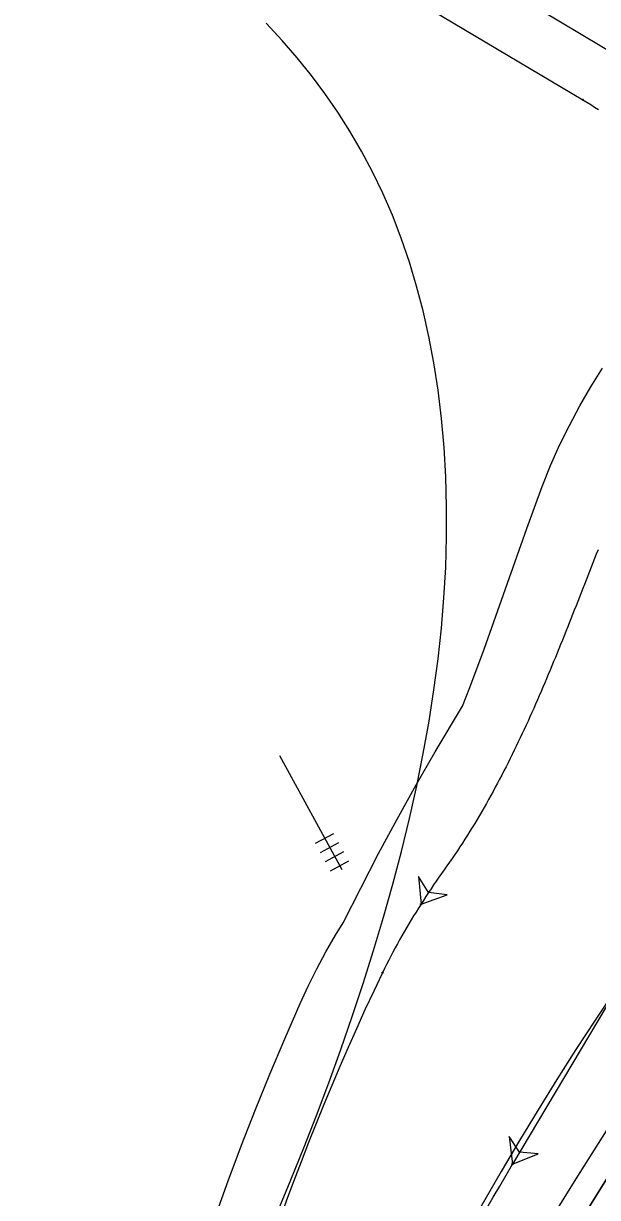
# Model space of a CAD drawing. Extents: x 973688 to 979179, y 703586 to 707602.
# Drawn here: x 978476 to 978517.4, y 703894.4 to 703979.1 of the extents above; entities that cross this region are included whole.
import ezdxf

# ---------------------------------------------------------------- set-up
doc = ezdxf.new("R2010")
doc.units = 0
for name, color, linetype in [('Level 1', 7, 'Continuous'), ('Radius Check', 7, 'Continuous'), ('T_Drafting', 7, 'Continuous')]:
    doc.layers.add(name, color=color, linetype=linetype)

msp = doc.modelspace()

# ---------------------------------------------------------------- linework, layer by layer
at = {"layer": 'Level 1'}
for p, q in [((978499.022, 703918.031), (978494.529, 703926.259)), ((978498.39, 703920.637), (978497.073, 703919.919)), ((978498.749, 703919.979), (978497.433, 703919.26)), ((978499.109, 703919.321), (978497.792, 703918.602)), ((978499.468, 703918.663), (978498.152, 703917.944))]:
    msp.add_line(p, q, dxfattribs=at)
at = {"layer": 'Radius Check'}
for points in [[(978489.89, 703893.04), (978490.798, 703895.591), (978491.757, 703898.166), (978492.756, 703900.732), (978493.795, 703903.289), (978494.875, 703905.838), (978495.995, 703908.378), (978496.573, 703909.644), (978497.187, 703910.891), (978497.844, 703912.115), (978498.542, 703913.317), (978499.092, 703914.203), (978500.353, 703916.706), (978501.646, 703919.205), (978502.98, 703921.691), (978504.352, 703924.155), (978505.733, 703926.55), (978507.702, 703929.826), (978508.23, 703931.175), (978509.252, 703933.936), (978512.327, 703942.663), (978513.438, 703945.69), (978514.043, 703947.187), (978514.698, 703948.655), (978515.4, 703950.094), (978516.149, 703951.504), (978516.942, 703952.883), (978517.781, 703954.23)], [(978517.464, 703941.105), (978517.341, 703940.795), (978517.219, 703940.485), (978517.097, 703940.174), (978516.975, 703939.864), (978516.853, 703939.554), (978516.731, 703939.244), (978516.61, 703938.933), (978516.488, 703938.623), (978516.366, 703938.313), (978516.244, 703938.002), (978516.123, 703937.692), (978516.001, 703937.382), (978515.879, 703937.072), (978515.756, 703936.762), (978515.634, 703936.452), (978515.511, 703936.142), (978515.388, 703935.832), (978515.265, 703935.522), (978515.141, 703935.213), (978515.018, 703934.903), (978514.893, 703934.594), (978514.769, 703934.285), (978514.643, 703933.976), (978514.518, 703933.667), (978514.392, 703933.358), (978514.265, 703933.05), (978514.138, 703932.742), (978514.01, 703932.434), (978513.881, 703932.127), (978513.752, 703931.819), (978513.622, 703931.512), (978513.491, 703931.206), (978513.36, 703930.899), (978513.228, 703930.593), (978513.095, 703930.288), (978512.961, 703929.983), (978512.826, 703929.678), (978512.69, 703929.373), (978512.554, 703929.069), (978512.416, 703928.766), (978512.278, 703928.462), (978512.138, 703928.16), (978511.997, 703927.858), (978511.855, 703927.556), (978511.712, 703927.255), (978511.568, 703926.954), (978511.423, 703926.654), (978511.276, 703926.355), (978511.129, 703926.056), (978510.98, 703925.758), (978510.829, 703925.46), (978510.678, 703925.164), (978510.524, 703924.867), (978510.37, 703924.572), (978510.214, 703924.277), (978510.057, 703923.984), (978509.898, 703923.691), (978509.738, 703923.398), (978509.576, 703923.107), (978509.412, 703922.816), (978509.247, 703922.527), (978509.081, 703922.238), (978508.913, 703921.95), (978508.743, 703921.663), (978508.571, 703921.378), (978508.398, 703921.093), (978508.223, 703920.809), (978508.046, 703920.527), (978507.868, 703920.245), (978507.687, 703919.965), (978507.505, 703919.686), (978507.321, 703919.408), (978507.135, 703919.131), (978506.947, 703918.856), (978506.758, 703918.582), (978506.566, 703918.309), (978506.372, 703918.037), (978506.18, 703917.765), (978505.99, 703917.492), (978505.801, 703917.217), (978505.613, 703916.941), (978505.427, 703916.665), (978505.243, 703916.387), (978505.06, 703916.108), (978504.879, 703915.828), (978504.7, 703915.547)], [(978504.7, 703915.547), (978506.58, 703916.231), (978505.238, 703916.39), (978504.526, 703917.54), (978504.7, 703915.547)], [(978504.7, 703915.547), (978504.521, 703915.266), (978504.344, 703914.984), (978504.168, 703914.7), (978503.995, 703914.416), (978503.823, 703914.13), (978503.653, 703913.843), (978503.486, 703913.555), (978503.32, 703913.266), (978503.156, 703912.975), (978502.995, 703912.684), (978502.835, 703912.391), (978502.678, 703912.097), (978502.523, 703911.802), (978502.37, 703911.506), (978502.22, 703911.208), (978502.071, 703910.91), (978501.926, 703910.61)], [(978507.3, 703862.401), (978507.319, 703862.39), (978507.356, 703862.449), (978510.355, 703867.258), (978535.32, 703907.306), (978531.713, 703909.554), (978528.107, 703911.802), (978503.142, 703871.755), (978500.144, 703866.945), (978500.107, 703866.885), (978500.125, 703866.874)], [(978518.652, 703909.28), (978517.25, 703907.189), (978515.865, 703905.061), (978514.496, 703902.9), (978513.142, 703900.71), (978511.803, 703898.495), (978510.477, 703896.257), (978507.86, 703891.724)], [(978500.139, 703866.938), (978521.898, 703901.855)]]:
    msp.add_lwpolyline(points, dxfattribs=at)
msp.add_lwpolyline([(978504.7, 703915.547), (978506.58, 703916.231), (978505.238, 703916.39), (978504.526, 703917.54)], close=True, dxfattribs=at)
for centre in [(978504.7, 703915.547), (978504.7, 703915.547), (978501.926, 703910.61), (978501.926, 703910.61)]:
    msp.add_circle(centre, 0.0417, dxfattribs=at)
msp.add_arc((978666.907, 703831.48), 182.977, 154.37631, 169.25505, dxfattribs=at)
at = {"layer": 'T_Drafting'}
for p, q in [((978476.036, 703997.577), (978516.368, 703973.581)), ((978527.527, 703924.086), (978511.291, 703896.796))]:
    msp.add_line(p, q, dxfattribs=at)
for points in [[(978513.381, 703980.03), (978521.963, 703974.902)], [(978494.36, 703893.336), (978495.321, 703895.661), (978496.254, 703897.986), (978497.158, 703900.311), (978498.045, 703902.67), (978498.909, 703905.057), (978499.738, 703907.446), (978500.53, 703909.834), (978501.283, 703912.221), (978501.995, 703914.605), (978502.664, 703916.985), (978503.287, 703919.359), (978503.863, 703921.726), (978504.388, 703924.083), (978504.861, 703926.427), (978505.28, 703928.759), (978505.634, 703931.016), (978505.932, 703933.25), (978506.173, 703935.464), (978506.355, 703937.658), (978506.479, 703939.831), (978506.545, 703942.04), (978506.548, 703944.225), (978506.489, 703946.38), (978506.366, 703948.504), (978506.181, 703950.59), (978505.932, 703952.634), (978505.629, 703954.598), (978505.27, 703956.497), (978504.855, 703958.344), (978504.385, 703960.135), (978503.863, 703961.868), (978503.275, 703963.587), (978502.633, 703965.248), (978501.941, 703966.849), (978501.201, 703968.39), (978500.413, 703969.876), (978499.579, 703971.308), (978498.699, 703972.69), (978497.774, 703974.026), (978496.8, 703975.326), (978495.771, 703976.599), (978494.681, 703977.857), (978493.524, 703979.109)], [(978516.368, 703973.581), (978516.653, 703973.409), (978516.938, 703973.235), (978517.221, 703973.059), (978517.503, 703972.881)], [(978518.921, 703900.579), (978515.876, 703895.735), (978512.965, 703891.038)], [(978511.291, 703896.796), (978513.148, 703897.537), (978511.802, 703897.656), (978511.056, 703898.783), (978511.291, 703896.796)]]:
    msp.add_lwpolyline(points, dxfattribs=at)
msp.add_lwpolyline([(978511.291, 703896.796), (978513.148, 703897.537), (978511.802, 703897.656), (978511.056, 703898.783)], close=True, dxfattribs=at)
for centre in [(978516.368, 703973.581), (978516.368, 703973.581), (978511.291, 703896.796), (978511.291, 703896.796)]:
    msp.add_circle(centre, 0.0417, dxfattribs=at)
msp.add_arc((978308.768, 704012.57), 233.279, 323.04005, 330.24522, dxfattribs=at)

doc.saveas('drawing.dxf')
